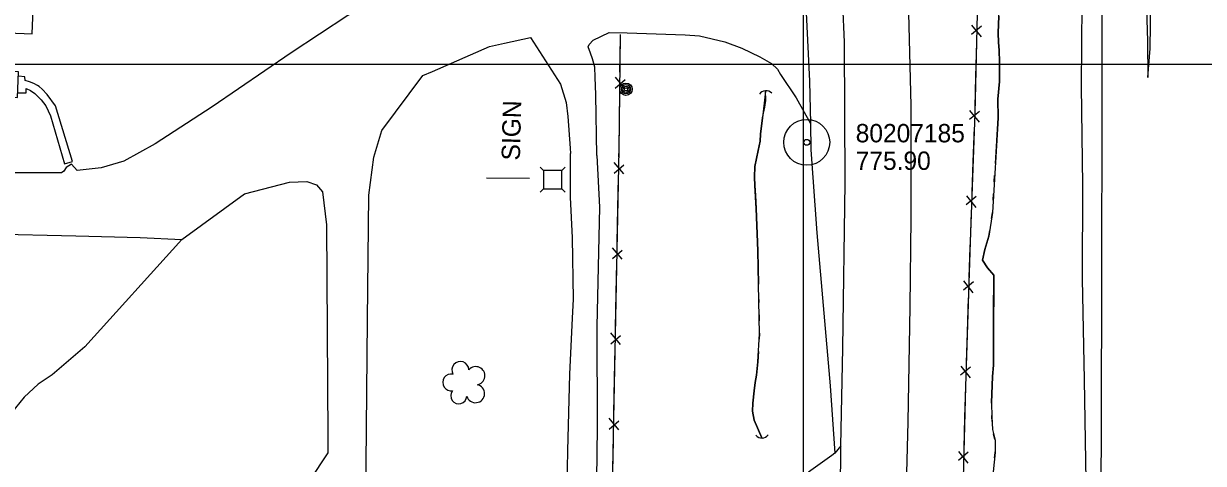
# Model space of a CAD drawing. Extents: x 591954 to 597000, y 198576 to 213500.
# Drawn here: x 593745 to 594130.7, y 209869.5 to 210013.2 of the extents above; entities that cross this region are included whole.
import ezdxf

# ---------------------------------------------------------------- set-up
doc = ezdxf.new("R2010")
doc.units = 0
for name, color, linetype in [('Level 10', 7, 'Continuous'), ('Level 11', 7, 'Continuous'), ('Level 12', 7, 'Continuous'), ('Level 14', 7, 'Continuous'), ('Level 15', 7, 'Continuous'), ('Level 17', 7, 'Continuous'), ('Level 18', 7, 'Continuous'), ('Level 19', 7, 'Continuous'), ('Level 21', 7, 'Continuous'), ('Level 6', 7, 'Continuous')]:
    doc.layers.add(name, color=color, linetype=linetype)

msp = doc.modelspace()

# ---------------------------------------------------------------- linework, layer by layer
at = {"layer": 'Level 10'}
for p, q in [((594000, 210000), (594000, 211500)), ((594000, 209500), (594000, 210500)), ((593000, 210000), (595000, 210000)), ((593000, 210000), (595000, 210000)), ((593000, 210000), (595000, 210000)), ((594000, 208500), (594000, 210000))]:
    msp.add_line(p, q, dxfattribs=at)
at = {"layer": 'Level 11'}
for points in [[(594112.45, 210007.48), (594112.6, 209995.63), (594113.36, 210005.05), (594114.01, 210051.04), (594114.57, 210090.36), (594115.82, 210144.23), (594116.82, 210196.5), (594117.98, 210250.27), (594118.86, 210313.77), (594120.19, 210388.92), (594121.44, 210459.17)], [(594012.23, 209875.28), (594012.83, 209907.2), (594013.56, 209961.14), (594013.42, 210007.19), (594011.79, 210044.49), (594010.21, 210070.27), (594008.55, 210088.06), (594005.46, 210114.13), (594001.26, 210142.91), (593996.29, 210169.22), (593988.63, 210201.88), (593979.1, 210236.56), (593970.66, 210264.38), (593960.5, 210294.59), (593949.39, 210327.37), (593937.21, 210361.92), (593926.35, 210393.26), (593913.33, 210429.68), (593907.11, 210448.98)], [(593942.07, 210448.25), (593957.88, 210399.56), (593969.83, 210357.39), (593980.31, 210317.58), (593991.98, 210274.43), (594000.82, 210241.35), (594009.56, 210209.35), (594011.94, 210199.89), (594018.95, 210168.92), (594024.25, 210136.89), (594028.47, 210108.67), (594033.02, 210055.42), (594034.11, 210025.42), (594035.11, 209986.5), (594035.04, 209949.68), (594034.73, 209920.64), (594034.04, 209883.08), (594033, 209841.22)], [(594092.35, 209863.88), (594091.82, 209896.8), (594091.24, 209929.86), (594091.25, 209960.38), (594090.88, 209992.79), (594091.06, 210019.73), (594090.91, 210056.44), (594090.22, 210091.74), (594089.01, 210134.66), (594087.71, 210160.54), (594086.15, 210184.87), (594083.33, 210209.14), (594080.3, 210234.14), (594076.96, 210259.51), (594072.96, 210283.2), (594067.46, 210314.76), (594061.12, 210348.1), (594056.98, 210373.8), (594055.1, 210379.68), (594050.91, 210389.09), (594048.36, 210396.52), (594047.53, 210402.97), (594046.65, 210406.15)], [(594074.79, 210391.75), (594088.54, 210309.54), (594091.45, 210290.13), (594097.18, 210245.19), (594102.08, 210196.34), (594106.03, 210146.88), (594108.81, 210103.15), (594110.99, 210053.56), (594112.45, 210007.48)], [(594091.31, 209554.07), (594092.34, 209600.93), (594093.45, 209653.95), (594094.63, 209705.34), (594096.03, 209775.4), (594097.26, 209853.63), (594097.48, 209924.76), (594097.61, 209991.03), (594097.47, 210057.15), (594095.7, 210107.83), (594092.7, 210159.9), (594089.31, 210197.02), (594083.96, 210243.66), (594078.7, 210282.56), (594060.94, 210385.67)], [(593998.95, 210059.12), (593999.57, 210044.23), (594000, 210034.67), (594001.96, 209994.35), (594002.3, 209980.55), (594002.35, 209971.97), (594004.28, 209944.81), (594008.72, 209894.91), (594010.25, 209872.85)], [(594011.28, 209824.83), (594011.94, 209847.85), (594012.22, 209874.26)], [(594012.22, 209874.26), (594012.23, 209875.28)]]:
    msp.add_lwpolyline(points, dxfattribs=at)
at = {"layer": 'Level 12'}
msp.add_lwpolyline([(593717.98, 210011.88), (593717.5, 209999.21), (593711.14, 209999.45), (593710.9, 209992.93), (593717.16, 209992.69), (593716.5, 209975.3), (593738.86, 209974.46), (593739.42, 209989.21), (593743.03, 209989.08), (593743.35, 209997.49), (593739.33, 209997.64), (593739.81, 210010.21), (593747.8, 210009.9), (593748.3, 210023.33), (593729.87, 210024.02), (593729.56, 210011.9), (593717.98, 210011.88)], dxfattribs=at)
at = {"layer": 'Level 14'}
msp.add_lwpolyline([(593910.38, 209962.55), (593896.33, 209962.7)], dxfattribs=at)
for centre, radius in [((593941.94, 209991.77), 2.02), ((593941.94, 209991.79), 1.52), ((593941.95, 209991.75), 1.01), ((593941.95, 209991.76), 0.502)]:
    msp.add_circle(centre, radius, dxfattribs=at)
at = {"layer": 'Level 15'}
for p, q in [((594054.93, 210012.65), (594058.08, 210008.85)), ((594058.17, 210012.4), (594054.93, 210009.68)), ((593938.41, 209992.16), (593941.62, 209994.92)), ((593941.65, 209991.95), (593938.46, 209995.71)), ((594054.25, 209984.81), (594057.37, 209980.99)), ((594057.49, 209984.54), (594054.22, 209981.85)), ((593938.02, 209964.31), (593941.24, 209967.05)), ((593941.25, 209964.08), (593938.08, 209967.86)), ((594056.47, 209956.69), (594053.2, 209954.01)), ((594053.24, 209956.98), (594056.34, 209953.14)), ((593937.48, 209936.46), (593940.71, 209939.19)), ((593940.72, 209936.23), (593937.55, 209940)), ((594055.51, 209928.85), (594052.25, 209926.16)), ((594052.28, 209929.13), (594055.39, 209925.3)), ((593936.95, 209908.6), (593940.17, 209911.34)), ((593940.18, 209908.37), (593937.02, 209912.15)), ((594054.6, 209901.01), (594051.33, 209898.32)), ((594051.36, 209901.28), (594054.48, 209897.46)), ((593939.65, 209880.52), (593936.48, 209884.3)), ((593936.41, 209880.75), (593939.64, 209883.48)), ((594053.84, 209873.17), (594050.6, 209870.45)), ((594050.61, 209873.42), (594053.75, 209869.62))]:
    msp.add_line(p, q, dxfattribs=at)
for points in [[(593959.51, 210454.78), (593974.64, 210411.96), (593987.13, 210374.2), (593999.11, 210340.41), (594023.86, 210270.06), (594042.85, 210215.9), (594047.69, 210154.51), (594052.6, 210098.45), (594056.62, 210050.32), (594056.88, 210021.22), (594055.97, 209983.92), (594054.43, 209941.9), (594052.89, 209894.6), (594051.91, 209856.12), (594050.87, 209811.42), (594049.91, 209770.63), (594048.71, 209725.59), (594048.4, 209680.32), (594046.97, 209654.07), (594046.43, 209617.89), (594045.25, 209581.13), (594045.27, 209558.54), (594045.21, 209556.37)], [(593935.34, 209785.89), (593937.56, 209862.11), (593939.67, 209972.11), (593940.13, 210009.6)], [(593939.98, 209997.39), (593940.12, 210008.71)], [(593940.12, 210008.71), (593940.13, 210009.6)], [(594056.54, 210007.19), (594056.26, 209995.87)], [(594056.26, 209995.87), (594056.02, 209985.92)], [(593939.77, 209980.86), (593939.9, 209990.81)], [(593939.62, 209969.54), (593939.67, 209972.11), (593939.77, 209980.86)], [(594055.8, 209979.34), (594055.39, 209968.02)], [(594055.39, 209968.02), (594055.02, 209958.07)], [(593939.3, 209953), (593939.49, 209962.95)], [(593939.08, 209941.68), (593939.3, 209953)], [(594054.78, 209951.49), (594054.43, 209941.9), (594054.38, 209940.18)], [(594054.38, 209940.18), (594054.05, 209930.23)], [(593938.77, 209925.14), (593938.96, 209935.1)], [(593938.55, 209913.83), (593938.77, 209925.14)], [(594053.84, 209923.65), (594053.47, 209912.34)], [(594053.47, 209912.34), (594053.14, 209902.38)], [(593938.23, 209897.29), (593938.42, 209907.24)], [(593938.01, 209885.97), (593938.23, 209897.29)], [(594052.93, 209895.81), (594052.89, 209894.6), (594052.63, 209884.49)], [(594052.63, 209884.49), (594052.38, 209874.54)], [(593937.7, 209869.43), (593937.89, 209879.39)]]:
    msp.add_lwpolyline(points, dxfattribs=at)
for centre, start, end in [((593987.68, 209988.79), 40.9842, 147.2238), ((593986.34, 209880.29), 219.5646, 325.8041)]:
    msp.add_arc(centre, 2.5, start, end, dxfattribs=at)
at = {"layer": 'Level 17'}
for points in [[(593999.57, 210044.23), (593994.18, 210041.23), (593985.61, 210036.69), (593979.28, 210036.58), (593953.43, 210037.73), (593926.28, 210038.5), (593914.34, 210038.31), (593905.85, 210038.06), (593892.26, 210035.53), (593882.03, 210031.97), (593868.64, 210026.01), (593851, 210015.87), (593832.47, 210003.61), (593806.64, 209986.05), (593787.97, 209973.88), (593777.75, 209968.26), (593770.35, 209966.13), (593762.51, 209965.26), (593760.7, 209967.3), (593758.88, 209966.21), (593758.11, 209964.95), (593757.39, 209964.5), (593755.94, 209964.49), (593738.22, 209964.42)], [(593875.52, 209996.25), (593878.71, 209997.54), (593897.34, 210005.76), (593902.23, 210006.83), (593910.7, 210008.67)], [(593910.7, 210008.67), (593920.5, 209993.37), (593922.38, 209987.4), (593922.97, 209982.86), (593923.68, 209972.5), (593923.75, 209970.8)], [(593932.42, 209970.11), (593932.08, 209989.97), (593931.82, 209995.74), (593931.73, 209998.96), (593930.99, 210001.73), (593930.3, 210003.58), (593929.59, 210005.58), (593929.85, 210006.43), (593931.26, 210007.76), (593936.39, 210010.26)], [(593936.39, 210010.26), (593942.32, 210010.21), (593961.27, 210009.55), (593966, 210009.22), (593974.26, 210007.26), (593979.78, 210005.17), (593985.65, 210002.38), (593989.47, 210000.21), (593991.43, 209998.3), (593992.47, 209996.58), (593997.56, 209988.91), (594002.3, 209980.55)], [(593817.2, 209957.57), (593831.95, 209961.46), (593837.63, 209961.64), (593840.77, 209960.49), (593842.74, 209958.25), (593844.01, 209947.49), (593844.5, 209878.07), (593844.47, 209872.94), (593838.47, 209863.97), (593835.68, 209856.08), (593837.51, 209852.91), (593840.95, 209835.99), (593842.79, 209817.33), (593847.87, 209816.55), (593852.52, 209816.86), (593857.15, 209819.42), (593860.79, 209823.33), (593856.81, 209845.73), (593857.38, 209916.41), (593857.82, 209957.12), (593859.55, 209969.52), (593862.11, 209978.24), (593875.52, 209996.25)], [(593743.09, 209990.6), (593745.8, 209990.56), (593745.79, 209992.03), (593747.23, 209991.38), (593748.68, 209990.35), (593750.78, 209988.33), (593752.22, 209986.34), (593753.78, 209983.13), (593758.34, 209967.43), (593760.93, 209968.21), (593755.39, 209986.37), (593752.7, 209990), (593751.03, 209991.74), (593750.06, 209992.62), (593749.51, 209993.04), (593748.31, 209993.64), (593746.94, 209994.23), (593745.48, 209994.67), (593745.43, 209995.86), (593743.29, 209996)], [(593932.42, 209970.11), (593933.31, 209953.24), (593932.36, 209914.25), (593932.52, 209881.21), (593932.11, 209847.5), (593931.28, 209828.54), (593922.06, 209828.72), (593922.34, 209842.48), (593922.66, 209862.28), (593922.9, 209873.68), (593923.6, 209898.68), (593924.46, 209916.94), (593924.74, 209923.21), (593924.41, 209943.26), (593923.77, 209956.53), (593923.75, 209970.8)], [(593733.79, 209944.57), (593762.03, 209943.87), (593783.08, 209943.35), (593796.74, 209942.69), (593817.2, 209957.57)], [(593796.74, 209942.69), (593765.01, 209907.66), (593754.33, 209898.49), (593749.76, 209895.46), (593745.17, 209891.13), (593738.07, 209882.5), (593730.24, 209869.94), (593724.25, 209861.53)], [(594010.25, 209872.85), (594009.25, 209872.13), (594001.59, 209866.64), (594000.74, 209854.47), (594000.13, 209853.6), (593998.87, 209852.7), (593997.7, 209852.64), (593994.43, 209852.71), (593985.38, 209852.74), (593984.31, 209851.8), (593984.53, 209846.26), (593984.95, 209845.25), (593986.06, 209844.51), (593996.59, 209844.89), (593998.16, 209844.17), (593999.68, 209842.66), (594000.35, 209840.49), (594000.2, 209835.82), (594011.28, 209824.83)], [(594012.23, 209875.28), (594010.25, 209872.85)]]:
    msp.add_lwpolyline(points, dxfattribs=at)
at = {"layer": 'Level 18'}
for centre, radius, start, end in [((593887.81, 209900.03), 2.78, 1.3946, 209.1675), ((593892.85, 209898.17), 2.97, 278.4237, 139.6575), ((593884.81, 209895.95), 2.78, 78.0716, 279.0826), ((593887.27, 209891.56), 2.61, 140.7797, 358.7123), ((593892.74, 209892.32), 2.97, 196.0745, 79.0477)]:
    msp.add_arc(centre, radius, start, end, dxfattribs=at)
at = {"layer": 'Level 19'}
for points in [[(594064.04, 209996.47), (594064.07, 209997.95), (594064.06, 210000.65), (594063.9, 210004.56), (594063.78, 210007.04), (594063.66, 210010.19), (594063.85, 210015.6), (594064.6, 210022.52), (594064.76, 210025.41)], [(594063.85, 210015.6), (594063.66, 210010.19), (594063.78, 210007.04), (594063.9, 210004.56), (594064.06, 210000.65), (594064.07, 209997.95), (594064.01, 209994.25), (594063.5, 209988.52), (594063.61, 209982.43), (594061.72, 209951.46), (594060.58, 209943.73), (594059.28, 209939.39), (594058.54, 209935.93), (594060.12, 209933.37), (594062.2, 209931.07), (594062.1, 209910.08), (594062.06, 209901.58), (594061.75, 209897.87), (594061.47, 209889.27), (594061.51, 209884.75), (594061.78, 209880.55), (594062.61, 209877.16), (594062.62, 209873.13), (594061.33, 209860.42)], [(594062.7, 209967.52), (594063.61, 209982.43), (594063.5, 209988.52), (594064.01, 209994.25), (594064.04, 209996.47)], [(593986.4, 209877.83), (593983.9, 209883.68), (593983.25, 209886.54), (593983.4, 209889.21), (593983.88, 209893.27), (593984.22, 209895.92), (593984.66, 209898.35), (593985.06, 209902.66), (593985.56, 209911.9), (593985.01, 209939.01), (593984.53, 209952.77), (593984.05, 209960.29), (593983.96, 209963.04), (593984.04, 209966.54), (593984.57, 209969.13), (593985.19, 209971.8), (593985.79, 209974.79), (593985.89, 209977.08), (593986.58, 209982.46), (593987.3, 209985.93), (593987.62, 209988.04), (593987.58, 209991.24)], [(593987.55, 209991.17), (593986.58, 209982.46), (593985.89, 209977.08), (593985.79, 209974.79), (593985.19, 209971.8), (593984.57, 209969.13), (593984.04, 209966.54), (593983.96, 209963.04), (593984.05, 209960.29), (593984.25, 209957.09)], [(594062.34, 209961.54), (594062.46, 209963.53)], [(593984.25, 209957.09), (593984.53, 209952.77), (593985.01, 209939.01), (593985.23, 209928.11)], [(594061.97, 209955.55), (594062.09, 209957.54)], [(594061.44, 209949.57), (594061.72, 209951.46), (594061.73, 209951.55)], [(594062.14, 209918.16), (594062.2, 209931.07), (594060.12, 209933.37), (594058.54, 209935.93), (594059.28, 209939.39), (594060.58, 209943.73), (594060.86, 209945.62)], [(593985.31, 209924.11), (593985.35, 209922.11)], [(593985.44, 209918.11), (593985.47, 209916.11)], [(594061.48, 209889.18), (594061.47, 209889.27), (594061.75, 209897.87), (594062.06, 209901.58), (594062.1, 209910.08), (594062.14, 209918.16)], [(593985.56, 209912.11), (593985.56, 209911.9), (593985.46, 209910.12)], [(593985.24, 209906.12), (593985.06, 209902.66), (593984.66, 209898.35), (593984.22, 209895.92), (593983.88, 209893.27), (593983.4, 209889.21), (593983.25, 209886.54), (593983.9, 209883.68), (593986.4, 209877.83)], [(594061.61, 209883.18), (594061.51, 209884.75), (594061.51, 209885.18)], [(594062.58, 209877.28), (594062.1, 209879.23)], [(594062.44, 209871.3), (594062.62, 209873.13), (594062.62, 209873.29)]]:
    msp.add_lwpolyline(points, dxfattribs=at)
at = {"layer": 'Level 21'}
for p, q in [((593914.97, 209965.24), (593913.91, 209966.3)), ((593920.97, 209965.24), (593922.03, 209966.3)), ((593913.91, 209958.18), (593914.97, 209959.24)), ((593922.03, 209958.18), (593920.97, 209959.24))]:
    msp.add_line(p, q, dxfattribs=at)
msp.add_lwpolyline([(593914.97, 209959.24), (593920.97, 209959.24), (593920.97, 209965.24), (593914.97, 209965.24)], close=True, dxfattribs=at)
at = {"layer": 'Level 6'}
for radius in [7.5, 7.5, 0.96, 0.96]:
    msp.add_circle((594001.04, 209974.42), radius, dxfattribs=at)

# ---------------------------------------------------------------- texts
at = {"layer": 'Level 14'}
msp.add_text('SIGN', height=6, rotation=88.6883, dxfattribs=at).set_placement((593907.25, 209968.44))
at = {"layer": 'Level 6'}
for s, p in [('80207185', (594017.04, 209974.42)), ('80207185', (594017.04, 209974.42)), ('775.90', (594017.04, 209965.42)), ('775.90', (594017.04, 209965.42))]:
    msp.add_text(s, height=6, dxfattribs=at).set_placement(p)

doc.saveas('drawing.dxf')
